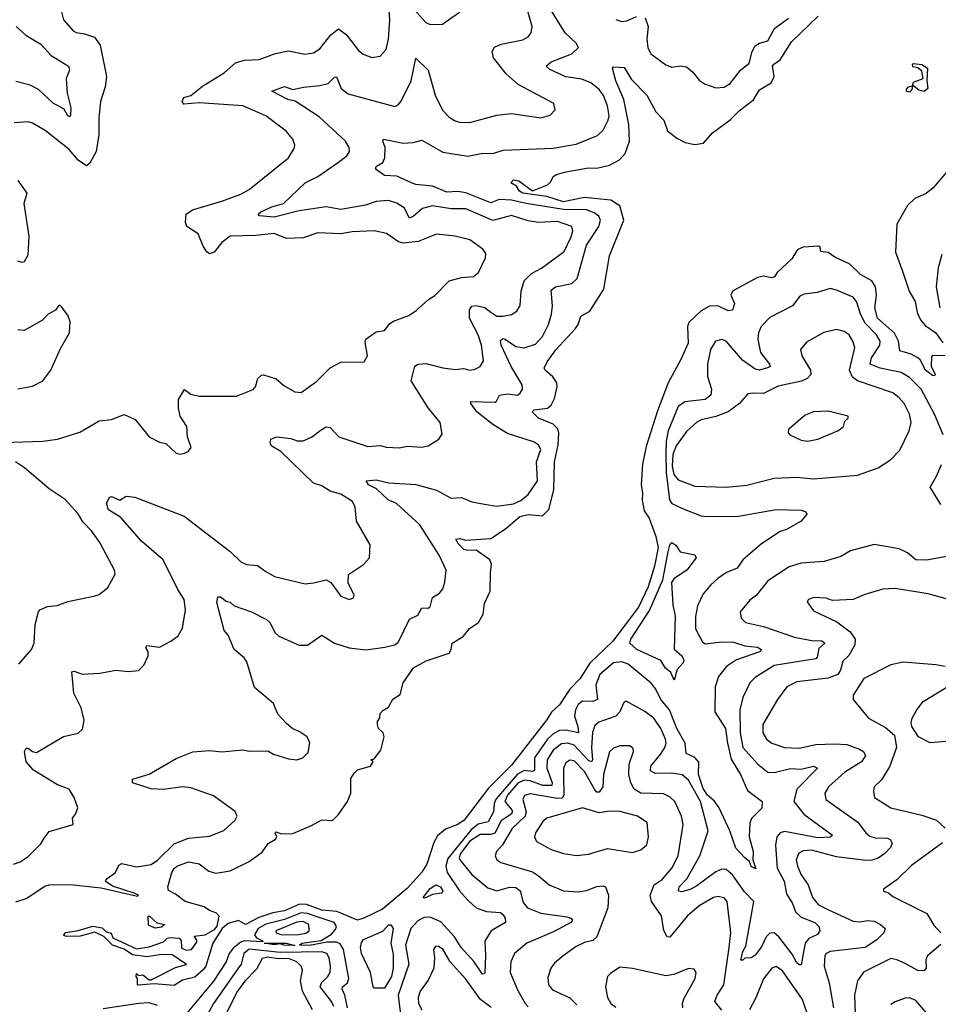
# Model space of a CAD drawing. Extents: x 1954678 to 2060275, y 904822 to 1016299.
# Tile 324 of 467: x 1992114 to 1996523, y 997492 to 1002218. Entities that reach past the tile are written whole.
import ezdxf

# ---------------------------------------------------------------- set-up
doc = ezdxf.new("R2010")
doc.units = 0

msp = doc.modelspace()

# ---------------------------------------------------------------- linework, layer by layer
at = {"layer": '0CON20XD'}
for points in [[(1992035, 1000189.2), (1992225, 1000195.5), (1992295.4, 1000204.6), (1992402.6, 1000237.4), (1992495, 1000292.5), (1992555, 1000299.4), (1992615, 1000322.5), (1992668.1, 1000298.1), (1992735.6, 1000215.6), (1992785, 1000190.5), (1992815, 1000184.2), (1992865, 1000136.7), (1992885, 1000132.5), (1992905, 1000137.5), (1992925, 1000147.5), (1992936.7, 1000165), (1992920, 1000215), (1992916, 1000265), (1992884.2, 1000315), (1992876.1, 1000353.9), (1992876, 1000395), (1992905, 1000443.3), (1992935, 1000420.8), (1992975, 1000411.5), (1993155, 1000411.2), (1993235, 1000443.1), (1993245.6, 1000455), (1993257.8, 1000495), (1993275, 1000511.9), (1993285, 1000513.1), (1993345, 1000494.4), (1993381.7, 1000461.7), (1993435, 1000430.9), (1993465, 1000428.9), (1993539.3, 1000480.7), (1993605, 1000546), (1993655, 1000573.8), (1993766.7, 1000575), (1993782.9, 1000605), (1993772.2, 1000667.8), (1993775.6, 1000684.4), (1993825, 1000719.4), (1993865, 1000726.2), (1993890.3, 1000759.7), (1993908.9, 1000771.1), (1993981.7, 1000798.3), (1994017.6, 1000822.4), (1994076, 1000875), (1994106.4, 1000893.6), (1994175.7, 1000965), (1994235, 1000980.5), (1994292.5, 1000985), (1994315.5, 1001004.5), (1994350, 1001075), (1994351.2, 1001095), (1994336.4, 1001116.4), (1994275, 1001161.9), (1994205, 1001178.5), (1994115, 1001188.5), (1994026.6, 1001153.4), (1993955, 1001145.7), (1993931.5, 1001151.5), (1993875, 1001191.5), (1993815, 1001204.6), (1993709.9, 1001200.1), (1993655, 1001190.7), (1993545, 1001194.7), (1993475, 1001170.3), (1993395, 1001167.6), (1993335, 1001190.8), (1993248, 1001182), (1993125, 1001178.2), (1993085, 1001148.5), (1993048.1, 1001101.9), (1993025, 1001094.5), (1993012.7, 1001102.8), (1992995, 1001130), (1992970, 1001190), (1992915.6, 1001225), (1992909.4, 1001245), (1992912.9, 1001285), (1992943.8, 1001305), (1993085, 1001346), (1993175, 1001380), (1993215, 1001402.7), (1993404, 1001555), (1993431.2, 1001598.8), (1993433.9, 1001616.1), (1993425.7, 1001645), (1993392.4, 1001682.4), (1993295, 1001755.6), (1993185, 1001804.4), (1992975, 1001819.3), (1992902.4, 1001812.4), (1992893.2, 1001825), (1992902.1, 1001845), (1992935.5, 1001854.5), (1992991.5, 1001898.5), (1993095, 1001962.9), (1993149.4, 1002010.6), (1993193.6, 1002023.6), (1993262.9, 1002027.1), (1993341.2, 1002055), (1993405, 1002067.9), (1993482.8, 1002052.8), (1993525, 1002058.5), (1993555, 1002078.5), (1993607.1, 1002145), (1993645, 1002173.6), (1993682.5, 1002145), (1993740.5, 1002070.5), (1993762.6, 1002052.6), (1993805, 1002036.9), (1993845, 1002042.9), (1993873.3, 1002075), (1993884, 1002125), (1993890, 1002215), (1993884.4, 1002315)], [(1992085, 998164.3), (1992116.7, 998175), (1992155, 998202), (1992215, 998262), (1992231.3, 998288.7), (1992255, 998321.2), (1992370, 998355), (1992367.5, 998385), (1992382.5, 998405), (1992392.5, 998435), (1992376.2, 998485), (1992351.2, 998525), (1992295, 998546), (1992180, 998615), (1992145.5, 998655.5), (1992136.4, 998705), (1992145, 998721.9), (1992155, 998721.1), (1992175, 998704.5), (1992195, 998700), (1992325, 998777.5), (1992395, 998793.1), (1992415, 998812), (1992423.5, 998855), (1992408.5, 998915), (1992374.3, 998985), (1992365, 999088), (1992375, 999091.4), (1992414.1, 999075.9), (1992498.8, 999081.2), (1992575, 999096.2), (1992635, 999088.8), (1992685, 999093.8), (1992710.5, 999119.5), (1992731.2, 999165), (1992730, 999185), (1992719.2, 999205), (1992725, 999213.8), (1992784.4, 999205.6), (1992840, 999235), (1992875, 999260), (1992895, 999296.7), (1992910.4, 999385), (1992903.1, 999435), (1992873, 999483), (1992803.1, 999625), (1992698.6, 999715), (1992599.1, 999829.1), (1992540.4, 999865), (1992530, 999895), (1992545, 999926.4), (1992555, 999930), (1992595, 999912.3), (1992625, 999930.8), (1992666.8, 999926.8), (1992904.1, 999834.1), (1993125, 999665.6), (1993176.2, 999616.2), (1993202.6, 999602.6), (1993255, 999598.2), (1993295, 999569.4), (1993337.5, 999545), (1993485, 999510.8), (1993525, 999514.3), (1993585, 999530), (1993607, 999517), (1993655, 999451.2), (1993695.8, 999434.2), (1993716.4, 999443.6), (1993718.8, 999455), (1993690, 999515), (1993692.5, 999555), (1993765, 999603.3), (1993793.3, 999635), (1993797, 999697), (1993730.4, 999810.4), (1993725, 999877.5), (1993712.2, 999905), (1993655, 999940.4), (1993605, 999955.4), (1993565, 999981.1), (1993525, 999993.8), (1993367.7, 1000145), (1993325, 1000171.2), (1993315.5, 1000185), (1993319.2, 1000205), (1993345.9, 1000215.9), (1993415, 1000208.1), (1993446.6, 1000196.6), (1993475, 1000196.9), (1993515, 1000214.4), (1993561.4, 1000248.6), (1993585, 1000262.9), (1993605, 1000260.5), (1993646, 1000215), (1993785, 1000169.5), (1993845, 1000174.6), (1993875, 1000166.7), (1993935, 1000163.5), (1993975, 1000170.7), (1994045, 1000165.6), (1994075, 1000172.9), (1994126.2, 1000205), (1994142.3, 1000227.7), (1994132.9, 1000285), (1994074.5, 1000355), (1993992.7, 1000485), (1994010, 1000555), (1994026.7, 1000565), (1994065, 1000568), (1994145, 1000547.2), (1994205, 1000539.1), (1994245, 1000543.8), (1994275, 1000535.6), (1994300.3, 1000539.7), (1994325, 1000552.5), (1994339.7, 1000580.3), (1994331.3, 1000655), (1994315, 1000705.6), (1994273.5, 1000785), (1994273.8, 1000825), (1994285, 1000843.1), (1994305, 1000845.3), (1994346.2, 1000836.2), (1994375, 1000813.2), (1994405, 1000795.4), (1994435.4, 1000794.6), (1994475, 1000803.5), (1994500.5, 1000819.5), (1994515.7, 1000845.7), (1994521.8, 1000915), (1994536.1, 1000965), (1994570.5, 1000999.5), (1994619.4, 1001025), (1994727.1, 1001105), (1994761.8, 1001175), (1994769.6, 1001205), (1994764.3, 1001225), (1994695, 1001248.6), (1994605, 1001244.7), (1994555, 1001251.9), (1994475, 1001278.2), (1994385, 1001254), (1994255, 1001310), (1994185, 1001310.3), (1994095, 1001324.7), (1994047.8, 1001312.2), (1994005, 1001274.6), (1993985, 1001265.5), (1993958.8, 1001315), (1993925, 1001337.6), (1993885, 1001349.4), (1993825.3, 1001344.7), (1993773.1, 1001326.9), (1993655, 1001306.8), (1993585, 1001319.7), (1993455, 1001300.4), (1993335, 1001270.4), (1993265, 1001276), (1993258.6, 1001285), (1993270.8, 1001295), (1993325, 1001320), (1993380.8, 1001335), (1993485, 1001435.4), (1993544.3, 1001465.7), (1993645, 1001533.9), (1993683.5, 1001565), (1993696.4, 1001585), (1993696.2, 1001605), (1993678.5, 1001635), (1993551.4, 1001751.4), (1993436.4, 1001826.4), (1993400.6, 1001835), (1993324, 1001875), (1993385, 1001897.3), (1993425, 1001883.3), (1993475.5, 1001894.5), (1993555, 1001901.2), (1993595, 1001910.9), (1993625, 1001942.5), (1993635, 1001943.1), (1993657.3, 1001887.3), (1993691.3, 1001861.3), (1993915, 1001801.1), (1993931.1, 1001808.9), (1993945, 1001827.5), (1993992.7, 1001925), (1994015, 1002033.3), (1994073.9, 1001975), (1994107.5, 1001855), (1994143.6, 1001783.6), (1994175, 1001750.6), (1994205, 1001732.2), (1994225.5, 1001725.5), (1994275, 1001724.6), (1994405, 1001760), (1994475, 1001767.9), (1994615, 1001746.7), (1994660.5, 1001759.5), (1994684, 1001785), (1994678, 1001815), (1994506.9, 1001906.9), (1994448.5, 1001958.5), (1994388.1, 1002035), (1994381.4, 1002065), (1994393.7, 1002086.3), (1994425, 1002100.5), (1994528.6, 1002121.4), (1994554.6, 1002135.4), (1994569.4, 1002155), (1994573.5, 1002185), (1994548.7, 1002275)], [(1992311.7, 1002268.3), (1992325, 1002216.7), (1992370, 1002165), (1992385, 1002155.7), (1992425, 1002150.6), (1992473.7, 1002133.7), (1992501.1, 1002095), (1992530.4, 1001945), (1992523.8, 1001895), (1992502.5, 1001825), (1992494.6, 1001745.4), (1992493.8, 1001665), (1992480.5, 1001585), (1992450.7, 1001529.3), (1992435, 1001515.6), (1992395, 1001543.1), (1992351.8, 1001595), (1992235.9, 1001685.9), (1992175, 1001721.4), (1992155, 1001726.9), (1992086.8, 1001723.2)], [(1992095, 997983.3), (1992145, 998000.2), (1992235, 998059.5), (1992255, 998065.5), (1992356.3, 998066.3), (1992505, 998051.6), (1992679.7, 998010.3), (1992683.8, 998015), (1992664, 998025), (1992559.5, 998059.5), (1992529.1, 998079.1), (1992525.8, 998085), (1992534, 998095), (1992573.6, 998125), (1992590.5, 998159.5), (1992605, 998167.8), (1992675, 998150.9), (1992745, 998163.3), (1992775, 998184.4), (1992855, 998262.5), (1992925, 998288.8), (1993025, 998299.6), (1993094.1, 998325.9), (1993148.9, 998375), (1993157.5, 998395), (1993147.6, 998417.6), (1993045, 998491.8), (1992935, 998531.1), (1992895, 998535.6), (1992805, 998522.2), (1992745, 998525.6), (1992656.2, 998555), (1992655, 998572.5), (1992735, 998595.7), (1992865, 998671.8), (1992945, 998704.4), (1993025, 998709.5), (1993085, 998704.4), (1993185, 998712.5), (1993215, 998707.5), (1993305, 998708.8), (1993332.7, 998692.7), (1993405, 998670), (1993445, 998665.7), (1993473.8, 998675), (1993498.8, 998701.2), (1993507.1, 998747.1), (1993493.8, 998775), (1993455, 998801.2), (1993425, 998813.3), (1993395, 998840), (1993353.8, 998885), (1993332.5, 998935), (1993241.7, 999011.7), (1993204, 999135), (1993191.2, 999155), (1993143.8, 999195), (1993115, 999263.3), (1993095.6, 999285.6), (1993060, 999420), (1993065, 999447.1), (1993078, 999448), (1993105, 999426.7), (1993125, 999422.5), (1993144.2, 999404.2), (1993226.2, 999375), (1993298.2, 999338.2), (1993314.1, 999324.1), (1993340.8, 999275), (1993358.2, 999258.2), (1993455, 999216.1), (1993495, 999216.2), (1993565, 999263.3), (1993625.4, 999225.4), (1993695, 999202.1), (1993775, 999193.1), (1993866.8, 999206.8), (1993912.4, 999217.6), (1993931.4, 999228.6), (1993985, 999340.8), (1994025, 999360), (1994045, 999394.2), (1994075, 999393.3), (1994085, 999400), (1994095.8, 999445), (1994128.8, 999465), (1994145, 999486.7), (1994155, 999517.5), (1994161.1, 999575), (1994128, 999648), (1994035, 999793.3), (1993922.7, 999895), (1993883.3, 999913.3), (1993826.6, 999966.6), (1993787.9, 999985), (1993777.1, 1000005), (1993825, 1000009.7), (1993885.4, 999995.4), (1994015, 999987.3), (1994115, 999958.9), (1994185, 999921.9), (1994235, 999924.3), (1994285, 999904.2), (1994345, 999892), (1994405, 999882.9), (1994485, 999894.5), (1994519.5, 999910.5), (1994555, 999938.1), (1994598.9, 1000005), (1994595.3, 1000095), (1994615.4, 1000155), (1994605, 1000175.6), (1994585, 1000190.5), (1994455, 1000232), (1994384.8, 1000274.8), (1994307.5, 1000335), (1994279.2, 1000375), (1994280, 1000385), (1994395, 1000382.1), (1994403.4, 1000386.6), (1994416.7, 1000415), (1994457.5, 1000422.5), (1994503.8, 1000416.2), (1994516.9, 1000425), (1994526.7, 1000445), (1994525.5, 1000465), (1994472.6, 1000552.6), (1994424.9, 1000654.9), (1994422.5, 1000677.5), (1994433.1, 1000686.9), (1994445, 1000684.7), (1994495, 1000649.8), (1994535, 1000643.2), (1994589.8, 1000660.3), (1994623.2, 1000696.8), (1994652, 1000755), (1994667.1, 1000805), (1994670.9, 1000845), (1994665, 1000918.8), (1994686.2, 1000935), (1994765, 1000952.3), (1994790, 1000975), (1994834.7, 1001135), (1994893.8, 1001225), (1994901.5, 1001255), (1994893.6, 1001275), (1994871.3, 1001291.3), (1994834.5, 1001304.5), (1994725, 1001306.3), (1994545, 1001335.1), (1994475, 1001352.3), (1994415, 1001355.1), (1994375, 1001339), (1994255, 1001387.5), (1994217.2, 1001392.8), (1994165, 1001390), (1994095, 1001419.2), (1994016, 1001426), (1993994, 1001435), (1993925, 1001466.7), (1993865, 1001469.2), (1993826.4, 1001496.4), (1993822.5, 1001505), (1993826.7, 1001515), (1993857.5, 1001532.5), (1993867.3, 1001555), (1993868.9, 1001605), (1993857.5, 1001635), (1993860, 1001645), (1993955, 1001625.5), (1994002.4, 1001627.6), (1994045, 1001639.4), (1994145, 1001581.2), (1994265, 1001562.3), (1994336.8, 1001576.8), (1994385, 1001575.5), (1994435, 1001591.8), (1994675, 1001600.8), (1994785, 1001620.9), (1994887.3, 1001662.7), (1994915, 1001687.1), (1994938.8, 1001735), (1994943.1, 1001756.9), (1994936.2, 1001805), (1994915.6, 1001854.4), (1994895, 1001882.9), (1994855.6, 1001915), (1994811.9, 1001931.9), (1994735, 1001944.1), (1994658.1, 1001978.1), (1994640.8, 1001995), (1994665.7, 1002015), (1994765, 1002053.8), (1994795.8, 1002085), (1994785.6, 1002105), (1994731.6, 1002155), (1994663.2, 1002265)], [(1993998.3, 1002278.3), (1994064.2, 1002205), (1994085, 1002194.3), (1994144.1, 1002195.9), (1994173, 1002217), (1994225, 1002254)], [(1996556.2, 1000603.8), (1996495, 1000606.7), (1996490.5, 1000599.5), (1996489.1, 1000555), (1996508.6, 1000515), (1996505, 1000508.8), (1996495, 1000510.5), (1996461.8, 1000535), (1996436, 1000585), (1996424.3, 1000594.3), (1996392.7, 1000612.7), (1996338.1, 1000628.1), (1996332.3, 1000675), (1996313.5, 1000713.5), (1996231.5, 1000785), (1996218.6, 1000835), (1996226, 1000895), (1996221.3, 1000935), (1996205, 1000964.1), (1996150, 1000995), (1996098.2, 1001045), (1996027.4, 1001077.4), (1995995, 1001100.9), (1995960, 1001105), (1995956.1, 1001126.1), (1995950, 1001130), (1995875, 1001125.2), (1995848.6, 1001115), (1995843, 1001107), (1995819.5, 1001070.5), (1995750.4, 1001005), (1995736.7, 1000983.3), (1995725, 1000978.5), (1995685, 1000986.2), (1995655, 1000980.9), (1995535.4, 1000915), (1995527.8, 1000895), (1995544.7, 1000855), (1995536.2, 1000823.8), (1995515, 1000820.4), (1995465, 1000844.8), (1995425, 1000843.2), (1995385, 1000820.5), (1995325.8, 1000765), (1995320.2, 1000745), (1995323.1, 1000665), (1995286.5, 1000583.5), (1995226.2, 1000475), (1995175, 1000340.6), (1995121.5, 1000168.5), (1995103.8, 1000085), (1995096.4, 999986.4), (1995103.6, 999943.6), (1995101.5, 999911.5), (1995111, 999861), (1995136, 999825), (1995167.7, 999737.7), (1995177.9, 999685), (1995160.9, 999595), (1995131.2, 999495), (1995085, 999397.4), (1994961.1, 999235), (1994851.1, 999128.9), (1994803.8, 999055), (1994755.2, 999005), (1994705, 998929.3), (1994666.2, 998893.8), (1994642.3, 998855), (1994475, 998639.8), (1994365, 998530), (1994248.1, 998375), (1994216.6, 998355), (1994157.1, 998332.9), (1994119.2, 998300.8), (1994101.1, 998268.9), (1994067.6, 998165), (1994045, 998126.8), (1993975, 998049.3), (1993855, 997948.3), (1993766.5, 997905), (1993735, 997896.4), (1993636.6, 997936.6), (1993565, 997944.4), (1993490.2, 997970.2), (1993457.5, 997972.5), (1993385, 997940.7), (1993329, 997931), (1993261.7, 997908.3), (1993197.5, 997875), (1993165, 997893.3), (1993115, 997879), (1993085.4, 997855), (1993041.1, 997785), (1993006.7, 997675), (1992995, 997656.9), (1992955, 997622), (1992895, 997607.5), (1992855, 997582.5), (1992759.4, 997590.6), (1992685, 997583.8), (1992680, 997585), (1992680, 997615), (1992672.5, 997625), (1992675, 997640), (1992685, 997630), (1992705, 997632.5), (1992735, 997608.8), (1992745, 997608.8), (1992862.3, 997667.7), (1992915, 997683.3), (1992845, 997730.8), (1992785, 997729.6), (1992725, 997719.2), (1992655, 997730), (1992616.1, 997756.1), (1992559.2, 997775), (1992517.5, 997817.5), (1992475, 997837.7), (1992405, 997819.2), (1992337.6, 997817.6), (1992325, 997823.1), (1992335, 997836.9), (1992395, 997846.2), (1992465, 997866.2), (1992509.3, 997859.3), (1992528.9, 997838.9), (1992553, 997833), (1992561.5, 997811.5), (1992675, 997757.5), (1992735, 997767.3), (1992805, 997792.2), (1992821.1, 997808.9), (1992835, 997811.9), (1992878.8, 997808.8), (1992888.3, 997798.3), (1992891.4, 997761.4), (1992915, 997751.5), (1992938, 997755), (1992965, 997790), (1992965, 997800), (1992951.7, 997818.3), (1993005, 997826), (1993048.4, 997851.6), (1993062.5, 997867.5), (1993072, 997915), (1993059.2, 997929.2), (1993025, 997941.4), (1992999.7, 997959.7), (1992908.8, 997985), (1992861.2, 998021.2), (1992828, 998038), (1992825.8, 998055), (1992844.7, 998125), (1992855, 998142.9), (1992868, 998155), (1992925, 998175.3), (1992975, 998165.3), (1993021.5, 998131.5), (1993055, 998121.9), (1993125, 998132.9), (1993215, 998177.5), (1993277.5, 998222.5), (1993307, 998263), (1993342.5, 998285), (1993347.5, 998295), (1993340, 998315), (1993345, 998320), (1993370, 998310), (1993425, 998311.4), (1993515, 998349.4), (1993565, 998378), (1993615, 998373.3), (1993645, 998403.3), (1993688, 998465), (1993703.3, 998505), (1993703.3, 998575), (1993719.3, 998600.7), (1993735, 998616.7), (1993797.5, 998635), (1993810, 998655), (1993800, 998665), (1993815, 998670), (1993847.7, 998712.3), (1993863.8, 998775), (1993858.8, 998795), (1993836.7, 998815), (1993831.2, 998835), (1993830.7, 998849.3), (1993842.5, 998867.5), (1993845, 998887.5), (1993857.7, 998902.3), (1993885, 998917.5), (1993905, 998956.7), (1993940.7, 998979.3), (1993954, 999035), (1994005, 999106.7), (1994065, 999141.2), (1994175, 999178), (1994185.8, 999195), (1994190, 999225), (1994243.3, 999256.7), (1994272.9, 999295), (1994316, 999324), (1994338.9, 999365), (1994344.5, 999415), (1994371.5, 999475), (1994373.1, 999563.1), (1994379.1, 999605), (1994371.4, 999625), (1994305, 999671.6), (1994265, 999669.6), (1994245.6, 999675), (1994217.1, 999705), (1994206.7, 999725), (1994225, 999727.3), (1994255, 999720), (1994375, 999726.9), (1994446.2, 999773.8), (1994515, 999832.7), (1994555, 999842.4), (1994623.5, 999836.5), (1994653.5, 999866.5), (1994678.2, 999961.8), (1994681.6, 1000095), (1994698, 1000175), (1994701.7, 1000235), (1994695.4, 1000255.4), (1994675, 1000276.2), (1994605, 1000305.3), (1994574.6, 1000335), (1994584.1, 1000345.9), (1994647.2, 1000352.8), (1994665, 1000367.9), (1994680.6, 1000399.4), (1994693.4, 1000455), (1994692.3, 1000475), (1994673.5, 1000503.5), (1994635.5, 1000535), (1994631.8, 1000545), (1994645.2, 1000574.8), (1994687, 1000633), (1994782.3, 1000735), (1994795.3, 1000755), (1994808.1, 1000795), (1994850.9, 1000819.1), (1994918.2, 1000925), (1994945.4, 1001085), (1995013.8, 1001255), (1994994.8, 1001324.7), (1994950.8, 1001350.8), (1994825, 1001363.6), (1994725, 1001344.2), (1994645, 1001369.7), (1994528.9, 1001385), (1994513.8, 1001395), (1994498.9, 1001418.9), (1994472, 1001435), (1994485, 1001448.6), (1994510.6, 1001445), (1994575, 1001396), (1994646.7, 1001425), (1994662.5, 1001437.5), (1994674, 1001465), (1994690, 1001475), (1994735, 1001488.2), (1994845, 1001506.2), (1994885, 1001505.4), (1994945, 1001519.3), (1994992.5, 1001545), (1995020, 1001575), (1995041.3, 1001635), (1995038.1, 1001715), (1995013.5, 1001835), (1994975.9, 1001925), (1994960, 1001985), (1994965, 1001991.2), (1995015, 1001988), (1995050.5, 1001930.5), (1995124.4, 1001855), (1995167.5, 1001775), (1995205.7, 1001735), (1995224.2, 1001685), (1995268.6, 1001648.6), (1995307.8, 1001627.8), (1995355, 1001618.5), (1995395.5, 1001624.5), (1995440, 1001675), (1995525, 1001737.2), (1995568.6, 1001781.4), (1995636.9, 1001833.1), (1995665, 1001881.8), (1995721.4, 1001915), (1995736.1, 1001945), (1995727.9, 1001995), (1995733.1, 1002005), (1995765, 1002024.7), (1995818.3, 1002111.7), (1995946.4, 1002235)], [(1994975, 1002218.2), (1995005, 1002208.7), (1995027.9, 1002212.1), (1995075, 1002232.5)], [(1995116.8, 1002226.8), (1995131.1, 1002185), (1995123.5, 1002126.5), (1995129.5, 1002085), (1995144, 1002054), (1995215, 1002000.6), (1995245, 1001990.6), (1995285, 1001995.8), (1995315, 1001990.8), (1995345, 1001966), (1995375, 1001928), (1995400.5, 1001910.5), (1995455, 1001890.6), (1995495, 1001894.5), (1995525, 1001911.9), (1995574.3, 1001975.7), (1995615, 1002008.9), (1995629.7, 1002065), (1995645, 1002092.1), (1995665, 1002105.9), (1995705, 1002116.7), (1995736.9, 1002175), (1995804.3, 1002225.7)], [(1992097.5, 1002185), (1992143.1, 1002143.1), (1992215, 1002100), (1992265.6, 1002045.6), (1992348.2, 1001995), (1992353.6, 1001975), (1992337.5, 1001935), (1992341.3, 1001865), (1992358.8, 1001795), (1992358.3, 1001761.7), (1992355, 1001752), (1992345, 1001756), (1992328.1, 1001788.1), (1992295, 1001805.3), (1992275.9, 1001815.9), (1992205, 1001882.9), (1992165, 1001903.2), (1992095, 1001921.2)], [(1996385, 1001870), (1996370, 1001875), (1996370, 1001885), (1996380, 1001895), (1996400, 1001900), (1996405, 1001917.5), (1996450, 1001935), (1996445, 1001970), (1996425, 1001987.5), (1996401.7, 1001991.7), (1996400, 1002005), (1996405, 1002007.5), (1996445, 1002003.3), (1996471.2, 1001985), (1996467.5, 1001925), (1996473, 1001887), (1996455, 1001872.5), (1996429.3, 1001879.3), (1996405, 1001900), (1996400, 1001900), (1996397, 1001883), (1996385, 1001870)], [(1996590.9, 1001519.1), (1996499.4, 1001410.6), (1996465, 1001383.3), (1996410.2, 1001359.8), (1996374.7, 1001325.3), (1996324.4, 1001235.6), (1996318, 1001102), (1996351.3, 1001011.3), (1996383.1, 1000915), (1996411.6, 1000865), (1996422.6, 1000812.6), (1996437.4, 1000777.4), (1996459.6, 1000749.6), (1996510.8, 1000715), (1996545, 1000666.2)], [(1992105.4, 1001445.4), (1992148.2, 1001385), (1992134.6, 1001335), (1992158, 1001178), (1992153.2, 1001086.8), (1992135, 1001056), (1992125, 1001053.1), (1992105, 1001059.5)], [(1996539.7, 1001090.3), (1996522.8, 1001027.2), (1996512.9, 1000935), (1996531.4, 1000835)], [(1996546, 1000225), (1996505.7, 1000325), (1996441.4, 1000445), (1996385, 1000500), (1996345, 1000524.2), (1996245, 1000544.8), (1996195.6, 1000565), (1996203, 1000595), (1996242.5, 1000655), (1996243.5, 1000675), (1996226.5, 1000705), (1996171.6, 1000761.6), (1996150.2, 1000805), (1996132.5, 1000862.5), (1996114.1, 1000885.9), (1996035, 1000920), (1996005, 1000926.9), (1995942.1, 1000907.9), (1995879.7, 1000900.3), (1995859.2, 1000890.8), (1995824, 1000845), (1995715, 1000788.1), (1995673.5, 1000745), (1995660, 1000715), (1995656.5, 1000685), (1995670.2, 1000620.2), (1995713.6, 1000565), (1995716.2, 1000553.8), (1995703.9, 1000546.1), (1995665, 1000535.9), (1995645, 1000540), (1995584.2, 1000584.2), (1995505, 1000674.5), (1995485, 1000683.3), (1995454.4, 1000675), (1995430, 1000635), (1995415.4, 1000564.6), (1995415.5, 1000505), (1995435.4, 1000445), (1995431.5, 1000415), (1995405, 1000394.3), (1995306.7, 1000383.3), (1995275, 1000360.4), (1995226.2, 1000243.8), (1995217.3, 1000195), (1995216.1, 1000135), (1995217, 1000045), (1995233.4, 999913.4), (1995245, 999895.3), (1995307, 999867), (1995385, 999837.1), (1995415, 999832.7), (1995565, 999834.7), (1995745, 999867.5), (1995865, 999863.1), (1995888, 999855), (1995892, 999845), (1995865, 999810.6), (1995795, 999770.5), (1995765, 999761.1), (1995675, 999702.7), (1995585, 999625.5), (1995557.8, 999585), (1995506.2, 999563.8), (1995465, 999536.4), (1995431.8, 999505), (1995395, 999461.4), (1995367.9, 999405), (1995357.2, 999352.8), (1995357.9, 999295), (1995365, 999281.1), (1995392.1, 999232.1), (1995405, 999221.5), (1995485, 999231.9), (1995540.7, 999230.7), (1995595, 999212.2), (1995655, 999205.3), (1995673.8, 999195), (1995670, 999185), (1995554.8, 999145.2), (1995506.7, 999113.3), (1995467.7, 999065), (1995451.8, 999015), (1995450, 998895), (1995502.6, 998815), (1995511.2, 998745), (1995529.2, 998669.2), (1995573.2, 998595), (1995607.4, 998517.4), (1995678.6, 998465), (1995676.4, 998433.6), (1995626.9, 998383.1), (1995618.1, 998361.9), (1995615.7, 998295), (1995634.6, 998225), (1995633.3, 998185), (1995647.5, 998142.5), (1995625, 998152.5), (1995617.7, 998177.7), (1995595, 998194.2), (1995551.1, 998241.1), (1995523.1, 998325), (1995471.9, 998435), (1995447.8, 998467.8), (1995415, 998496.1), (1995395, 998527), (1995372.7, 998595), (1995374.6, 998654.6), (1995355, 998676.8), (1995313.1, 998695), (1995309, 998745), (1995268.5, 998815), (1995232.6, 998905), (1995190.8, 998955), (1995167.3, 999005), (1995145, 999033.4), (1995035.3, 999125), (1995005, 999136.3), (1994965, 999130.3), (1994898.4, 999075), (1994879.3, 999025), (1994886.8, 998955), (1994865, 998945.7), (1994815, 998946.9), (1994795, 998930.3), (1994781.7, 998905), (1994777.7, 998875), (1994793.7, 998825), (1994795.6, 998794.4), (1994735, 998807.2), (1994705, 998806.6), (1994675, 998790.3), (1994648, 998765), (1994585.4, 998675), (1994585, 998613.9), (1994575, 998609.7), (1994535, 998613.6), (1994502.9, 998597.1), (1994401.4, 998478.6), (1994392, 998455), (1994387.7, 998415), (1994362, 998368), (1994315, 998356.4), (1994280.8, 998329.2), (1994169, 998191), (1994159, 998155), (1994165.2, 998125), (1994225, 998035.9), (1994265, 997991.6), (1994305, 997954.7), (1994355, 997937.8), (1994421.7, 997931.7), (1994435, 997921.9), (1994443.8, 997905), (1994445.3, 997884.7), (1994376.9, 997845), (1994347.1, 997795), (1994350, 997725), (1994346.7, 997645), (1994345, 997637.5), (1994335, 997636.2), (1994294.8, 997695), (1994233.7, 997763.7), (1994200.4, 997815), (1994135, 997887.7), (1994085, 997910.2), (1994055, 997909), (1994025, 997892.9), (1993991.1, 997855), (1993965.3, 997775), (1993982.5, 997685), (1993930.9, 997535), (1993939.6, 997455)], [(1992105, 1000446), (1992175, 1000458), (1992225.6, 1000484.4), (1992264.2, 1000535.8), (1992310.5, 1000639.5), (1992353.3, 1000715), (1992357, 1000767), (1992345, 1000800), (1992315, 1000840), (1992307, 1000847), (1992300, 1000845), (1992286.4, 1000823.6), (1992250, 1000805), (1992224.1, 1000775.9), (1992135, 1000726.2), (1992105, 1000728.8)], [(1995505, 999973.4), (1995605, 999983.9), (1995735, 1000017.5), (1995845, 1000021.8), (1995925, 1000014.6), (1996135, 1000032.2), (1996235, 1000067.1), (1996294.2, 1000105), (1996338.2, 1000151.8), (1996382.7, 1000245), (1996393.5, 1000285), (1996384.6, 1000325), (1996359.2, 1000375), (1996334.3, 1000404.3), (1996305, 1000426), (1996135, 1000484.2), (1996111.3, 1000501.3), (1996096.6, 1000535), (1996122.7, 1000645), (1996113.8, 1000675), (1996094.7, 1000704.7), (1996071.7, 1000721.7), (1996035, 1000731.5), (1995973.3, 1000716.7), (1995890.2, 1000669.8), (1995861.9, 1000635), (1995867.5, 1000605), (1995909.7, 1000535), (1995910.7, 1000515), (1995894.5, 1000495), (1995867.1, 1000482.9), (1995755, 1000458.2), (1995685, 1000423.2), (1995634.1, 1000425.9), (1995608.8, 1000421.2), (1995569.2, 1000375), (1995515, 1000335.8), (1995455, 1000312.6), (1995385, 1000297.3), (1995365, 1000285.4), (1995315, 1000240.4), (1995265, 1000171.8), (1995249.3, 1000130.7), (1995246.6, 1000075), (1995254.5, 1000035), (1995275, 1000008.9), (1995355, 999979.6), (1995505, 999973.4)], [(1995895, 1000194.4), (1995945.4, 1000204.6), (1996045, 1000246.2), (1996068.8, 1000265), (1996075, 1000290), (1996090, 1000305), (1996090, 1000315), (1995995, 1000338.8), (1995925, 1000336.2), (1995885, 1000318.8), (1995805, 1000250), (1995802.5, 1000235), (1995810, 1000225), (1995865, 1000199.2), (1995895, 1000194.4)], [(1992109.2, 999125), (1992171.2, 999195), (1992184, 999225), (1992189.1, 999315), (1992203.6, 999376.4), (1992211.2, 999385), (1992248, 999402), (1992293.6, 999406.4), (1992345, 999425.7), (1992470.7, 999450.7), (1992495, 999458.8), (1992537.7, 999492.3), (1992573, 999557), (1992568.8, 999575), (1992498.1, 999708.1), (1992458.1, 999765), (1992416.9, 999806.9), (1992395, 999846.7), (1992333.1, 999915), (1992255, 999965.9), (1992137.6, 1000067.6), (1992094.3, 1000095)], [(1996535, 999891.2), (1996484.3, 999974.3), (1996515, 1000026.2), (1996537.9, 1000082.1)], [(1995255, 999047.5), (1995238.8, 999085), (1995214.2, 999105), (1995192, 999142), (1995075.7, 999195), (1995042.8, 999225), (1995046.8, 999245), (1995137.6, 999382.4), (1995201.4, 999528.6), (1995226.7, 999663.3), (1995235, 999696.2), (1995245, 999708.1), (1995264.2, 999695), (1995285, 999664.4), (1995355, 999648.8), (1995361.2, 999635), (1995316.9, 999575), (1995254.7, 999535.3), (1995242.8, 999517.2), (1995249.2, 999409.2), (1995260.3, 999355), (1995255.7, 999195.7), (1995292, 999165), (1995301.2, 999145), (1995298.8, 999131.2), (1995270.5, 999099.5), (1995255, 999047.5)], [(1996565, 999640.5), (1996466.3, 999623.7), (1996415.5, 999625.5), (1996375, 999658.6), (1996335, 999677.8), (1996215, 999699.2), (1996101.7, 999668.3), (1996055, 999640.9), (1995975, 999616.5), (1995865, 999609.5), (1995808.2, 999591.8), (1995705.3, 999524.7), (1995650, 999455), (1995618.9, 999431.1), (1995571.9, 999375), (1995577.1, 999345), (1995598, 999325), (1995685, 999305.3), (1995833.4, 999253.4), (1995915, 999237.4), (1995965, 999236.9), (1995978.2, 999225), (1995950.3, 999199.7), (1995942.2, 999157.8), (1995935, 999150.7), (1995735, 999117.8), (1995645, 999060), (1995618.7, 999035), (1995584.6, 998965), (1995570.9, 998905), (1995573, 998795), (1995584.4, 998725), (1995656.8, 998645), (1995705.8, 998605.8), (1995735, 998604.7), (1995813.8, 998623.8), (1995865, 998620.4), (1995924.6, 998634.6), (1995943.1, 998625), (1995844.6, 998525), (1995830.3, 998465), (1995877.7, 998405), (1996015.8, 998304.2), (1996005, 998293.5), (1995945, 998290.9), (1995785, 998321.6), (1995764.8, 998315.2), (1995748.2, 998295), (1995741.7, 998255), (1995749.4, 998145), (1995782.7, 998082.7), (1995795, 998021.9), (1995823.3, 997975), (1995837.7, 997935), (1995865, 997910.7), (1995930.6, 997885), (1995949.2, 997865), (1995954, 997845), (1995943, 997827), (1995901.9, 997808.1), (1995884.2, 997785.8), (1995865, 997681.2), (1995855, 997681.1), (1995845, 997690.5), (1995822.1, 997732.1), (1995757.3, 997815), (1995735, 997834.6), (1995715, 997832.7), (1995697.3, 997815), (1995675, 997768), (1995645, 997728), (1995625, 997714.2), (1995595, 997713.8), (1995585, 997703.3), (1995575, 997703.3), (1995585.4, 997745), (1995599, 997771), (1995637.7, 997985), (1995592.3, 998032.3), (1995535, 998113.4), (1995505, 998138.2), (1995485, 998140.3), (1995455, 998127.4), (1995365, 998059.8), (1995335, 998044.8), (1995292.2, 998032.2), (1995275.6, 998035.6), (1995279.3, 998055), (1995315.8, 998094.2), (1995378.8, 998205), (1995418.1, 998325), (1995381.3, 998465), (1995325, 998567.3), (1995293.9, 998593.9), (1995245, 998600.7), (1995165, 998600.3), (1995141.9, 998611.9), (1995143.4, 998635), (1995193.8, 998695), (1995211.1, 998725), (1995216.7, 998745), (1995213.8, 998765), (1995191.8, 998815), (1995157.1, 998865), (1995115, 998898), (1995025, 998946.2), (1995012.9, 998937.1), (1994994, 998895), (1994975.2, 998874.8), (1994894.3, 998845.7), (1994875, 998830.6), (1994864.1, 998795.9), (1994858.2, 998725), (1994864.2, 998665.8), (1994859.2, 998655), (1994845, 998661.9), (1994775, 998735.5), (1994745, 998745.9), (1994715, 998742), (1994675, 998711.9), (1994645.9, 998665), (1994644.1, 998625), (1994670, 998555), (1994667.7, 998542.3), (1994625, 998542.4), (1994565, 998564.9), (1994535, 998567.9), (1994505, 998552.5), (1994454.7, 998495.3), (1994442.8, 998465), (1994476.3, 998425), (1994479.2, 998415), (1994473.1, 998405), (1994425, 998372.6), (1994395, 998314), (1994375, 998306.4), (1994325, 998306.1), (1994275, 998275.1), (1994229.1, 998215), (1994223.3, 998195), (1994226.9, 998185), (1994284.6, 998115), (1994360.3, 998050.3), (1994405, 998036.7), (1994465, 998054.2), (1994495, 998052.7), (1994516.8, 998036.8), (1994531.2, 997981.2), (1994551.9, 997955), (1994615, 997930), (1994740.9, 997910.9), (1994758.8, 997905), (1994766.9, 997895), (1994759.2, 997885), (1994678.8, 997841.2), (1994548.9, 997785), (1994489.5, 997735), (1994472.1, 997695), (1994468.9, 997645), (1994505, 997558.2), (1994540.8, 997495), (1994555, 997480.4)], [(1996607.5, 999425), (1996475, 999462.5), (1996315, 999486.9), (1996257.5, 999485), (1996170.9, 999459.1), (1996115, 999434.3), (1996015, 999430), (1995985, 999441.2), (1995925, 999443.8), (1995900, 999435), (1995894.1, 999424.1), (1995925, 999380), (1996036.9, 999326.9), (1996099.6, 999279.6), (1996123.9, 999245), (1996122.2, 999217.8), (1996093.2, 999166.8), (1996065, 999139.4), (1996053.5, 999095), (1996041.5, 999075), (1995995, 999056.7), (1995845, 999040.3), (1995795.6, 999015), (1995751.8, 998955), (1995681.8, 998835), (1995681.8, 998795), (1995698.9, 998765), (1995725, 998745.5), (1995785, 998723.9), (1995855, 998722), (1995935, 998738.7), (1996025, 998741.6), (1996085, 998738.1), (1996145, 998716.1), (1996164.7, 998704.7), (1996174.5, 998685), (1996154.5, 998655), (1996075, 998606.1), (1995995.5, 998535), (1995978.2, 998505), (1995983.3, 998475), (1996136.4, 998366.4), (1996175, 998314.6), (1996195, 998298.5), (1996220.5, 998290.5), (1996278.7, 998288.7), (1996292.7, 998282.7), (1996301.1, 998265), (1996293.6, 998245), (1996266.4, 998215), (1996235, 998193.2), (1996204.2, 998184.2), (1996175, 998181.9), (1996035, 998199.2), (1995915, 998231.1), (1995875, 998228.9), (1995853.2, 998216.8), (1995841.8, 998185), (1995846.9, 998155), (1995865, 998113.1), (1995897.9, 998065), (1995919.1, 998005), (1995948.5, 997968.5), (1995995.7, 997945.7), (1996115, 997890.7), (1996145, 997887.8), (1996185, 997894.7), (1996215, 997890.7), (1996245.6, 997875), (1996268.1, 997855), (1996261.1, 997835), (1996228.3, 997801.7), (1996171.8, 997765), (1996004.8, 997745.3), (1995985, 997735.5), (1995978.2, 997725), (1995974.7, 997675), (1995999.8, 997595), (1996019.5, 997475)], [(1996556.4, 999113.6), (1996511.3, 999121.3), (1996355, 999134.3), (1996295, 999121.4), (1996165.6, 999055), (1996114.4, 998975), (1996114.4, 998954.4), (1996188.6, 998865), (1996269.3, 998820.7), (1996312.9, 998782.9), (1996323.3, 998725), (1996288.8, 998631.2), (1996250.9, 998569.1), (1996215.5, 998535), (1996211.5, 998515), (1996217.5, 998485), (1996296.2, 998435), (1996445, 998399.6), (1996515, 998376.2), (1996556.6, 998336.6)], [(1996635, 998758.9), (1996485, 998747.3), (1996428, 998775), (1996395.8, 998825), (1996392.5, 998845), (1996398.6, 998865), (1996420, 998905), (1996451.1, 998945), (1996577.8, 999022.2)], [(1995483.9, 997463.9), (1995450.8, 997505), (1995461.2, 997535), (1995493.3, 997585), (1995519.5, 997765), (1995526.9, 997836.9), (1995509.5, 997985), (1995495, 998002.9), (1995465, 998008.9), (1995445, 998004.5), (1995375, 997964.6), (1995317.7, 997915), (1995235, 997813.5), (1995221.4, 997815), (1995205.3, 997845.3), (1995195, 997917.1), (1995146.2, 997985), (1995140.8, 998015), (1995158.9, 998065), (1995198.4, 998091.6), (1995245, 998144.6), (1995274.7, 998205), (1995298.7, 998355), (1995290.7, 998395), (1995258.2, 998465), (1995236.5, 998486.5), (1995205, 998502.2), (1995095, 998504.8), (1995064, 998524), (1995047.6, 998555), (1995037.9, 998595), (1995040, 998645), (1995060.8, 998705), (1995058.9, 998718.9), (1995041.9, 998731.9), (1994995, 998732.2), (1994965, 998720.6), (1994945, 998704), (1994915.7, 998595), (1994912.8, 998535), (1994895, 998510.8), (1994885, 998510.8), (1994875, 998522), (1994825, 998609.5), (1994775, 998660), (1994755, 998663.4), (1994735, 998651.5), (1994724.2, 998625), (1994724.4, 998595), (1994726.1, 998495), (1994718.1, 998481.9), (1994695, 998480), (1994565, 998501.6), (1994536.4, 998493.6), (1994529.7, 998475), (1994545.1, 998415.1), (1994540.8, 998395), (1994478.1, 998335), (1994432.1, 998257.9), (1994403.1, 998225), (1994396.9, 998205), (1994405, 998186), (1994423.1, 998173.1), (1994575, 998127.8), (1994605, 998109.2), (1994655, 998064.6), (1994725, 998036.2), (1994795, 998031.6), (1994835, 998038), (1994885, 998057.3), (1994915, 998060), (1994925.5, 998055), (1994939.6, 998015), (1994937.5, 997955), (1994884.8, 997815.2), (1994865, 997798.8), (1994825, 997788), (1994785, 997768.5), (1994723.3, 997725), (1994681.3, 997688.7), (1994663.3, 997665), (1994649.3, 997620.7), (1994651.5, 997585), (1994671.5, 997561.5), (1994755, 997522.9), (1994789, 997489)], [(1994786.6, 998206.6), (1994845, 998212.7), (1994935, 998239.4), (1995055, 998220.8), (1995095, 998232.9), (1995125, 998257.5), (1995131.9, 998295), (1995125.8, 998365), (1995078.8, 998395), (1994995, 998417.1), (1994945, 998418.9), (1994895, 998410.9), (1994815, 998434.6), (1994644.7, 998385.3), (1994625, 998368.6), (1994590, 998315), (1994585.7, 998295), (1994595, 998272.5), (1994665.4, 998235.4), (1994725, 998215.6), (1994786.6, 998206.6)], [(1996543.1, 998266.9), (1996395, 998157.8), (1996325, 998090), (1996260, 998045), (1996260, 998035), (1996285, 998027.5), (1996305, 998010), (1996467.7, 997927.8), (1996501.5, 997871.5), (1996535, 997834.2)], [(1994055, 998000.8), (1994050, 998005), (1994085, 998046.9), (1994111.2, 998065), (1994133.3, 998055), (1994145, 998036.7), (1994140, 998025), (1994095, 998018.6), (1994065, 998004.5), (1994055, 998000.8)], [(1992765, 997857.5), (1992731.7, 997871.7), (1992730, 997915), (1992737.5, 997915), (1992773, 997883), (1992810, 997875), (1992795, 997862.5), (1992765, 997857.5)], [(1993687.2, 997475), (1993674.2, 997535), (1993661.4, 997565), (1993663.1, 997575), (1993687.3, 997595), (1993693.6, 997615), (1993668.7, 997755), (1993652.8, 997782.8), (1993635, 997790.6), (1993589.6, 997790.4), (1993505, 997774.4), (1993457.5, 997775), (1993468, 997785), (1993561.5, 997798.5), (1993611.2, 997828.8), (1993629.5, 997850.5), (1993635.3, 997865), (1993623.2, 997885), (1993542, 997912), (1993495, 997928.4), (1993465, 997930.8), (1993385, 997898.6), (1993295, 997876.5), (1993259.4, 997855), (1993241.4, 997825), (1993251.1, 997811.1), (1993283.3, 997795), (1993278.8, 997791.2), (1993193.3, 997796.7), (1993175, 997789.7), (1993139.1, 997760.9), (1993119.5, 997735), (1993105.2, 997695), (1993045, 997603.1), (1992900.5, 997429.5)], [(1993445, 997824.9), (1993486.7, 997833.3), (1993502.7, 997845), (1993501.1, 997875), (1993475, 997889.8), (1993445, 997885.4), (1993343.2, 997845), (1993345.4, 997835), (1993367.5, 997827.5), (1993445, 997824.9)], [(1993865, 997570), (1993815, 997570), (1993810, 997575), (1993797.5, 997645), (1993754.4, 997735), (1993750.4, 997765), (1993755, 997789.2), (1993765, 997802.1), (1993856.8, 997843.2), (1993885, 997873.6), (1993895, 997872.9), (1993906.2, 997855), (1993894.7, 997785), (1993907.1, 997732.9), (1993906.2, 997665), (1993898.8, 997625), (1993865, 997570)], [(1993435, 997774.8), (1993382.5, 997775), (1993365, 997782), (1993335, 997777.5), (1993287.5, 997785), (1993392.5, 997785), (1993435, 997774.8)], [(1994377.1, 997477.1), (1994325.1, 997515.1), (1994255, 997613.2), (1994180, 997695), (1994145, 997756), (1994125, 997770), (1994109.3, 997770.7), (1994100.8, 997755), (1994105.6, 997715.6), (1994102.1, 997665), (1994075, 997607.1), (1994035.7, 997554.3), (1994027.1, 997525), (1994027.6, 997495), (1994044.8, 997464.8)], [(1996535, 997778.8), (1996471.9, 997725), (1996463.8, 997705), (1996464.4, 997665), (1996455, 997651.9), (1996425, 997653.3), (1996365, 997688.4), (1996325, 997705.9), (1996295, 997711.2), (1996165, 997645.5), (1996135.5, 997605), (1996120.7, 997535), (1996123.7, 997445)], [(1993621.5, 997481.5), (1993610.5, 997505), (1993557, 997575), (1993562.6, 997595), (1993592.7, 997625), (1993603.6, 997645), (1993606.1, 997675), (1993599.3, 997715), (1993588, 997735), (1993564.3, 997744.3), (1993365, 997739.7), (1993215, 997756.5), (1993190.4, 997735), (1993177, 997685), (1993141.9, 997635), (1993044.1, 997495), (1992993.9, 997405)], [(1993518.9, 997465), (1993471.8, 997555), (1993462.1, 997605), (1993471.5, 997655), (1993464.7, 997674.7), (1993443.8, 997695), (1993405, 997711.7), (1993355, 997709.7), (1993305, 997717.6), (1993277.6, 997712.4), (1993249.9, 997660.1), (1993195, 997602.8), (1993159.6, 997555), (1993099.1, 997435)], [(1995904.8, 997415), (1995872, 997515), (1995775, 997652.9), (1995745, 997673.6), (1995723.8, 997665), (1995685, 997614.5), (1995647.3, 997522.7), (1995616.3, 997465)], [(1995297.3, 997475), (1995295.4, 997495), (1995302.5, 997517.5), (1995356.4, 997616.4), (1995361.2, 997645), (1995350.7, 997660.7), (1995325, 997663.8), (1995254.5, 997635.5), (1995215, 997628.6), (1995055, 997664), (1994995, 997670), (1994949.7, 997640.3), (1994936.2, 997625), (1994926, 997575), (1994935.7, 997525), (1994951.9, 997495), (1994975, 997477.8)], [(1992775, 997486.2), (1992735, 997498.5), (1992686.2, 997496.2), (1992515, 997469.4)], [(1996464.1, 997454.1), (1996415, 997509.6), (1996385, 997523.6), (1996365, 997521.9), (1996316.7, 997503.3), (1996295, 997490.8)]]:
    msp.add_lwpolyline(points, dxfattribs=at)

doc.saveas('drawing.dxf')
